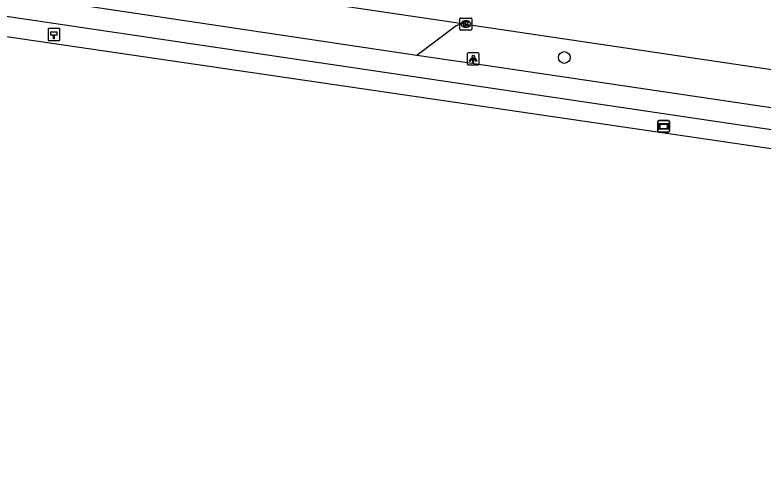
# Model space of a CAD drawing. Extents: x 163686 to 164493, y 382719 to 383870.
# Drawn here: x 163758.9 to 163821.4, y 382746.8 to 382784.4 of the extents above; entities that cross this region are included whole.
import ezdxf

# ---------------------------------------------------------------- set-up
doc = ezdxf.new("R2010")
doc.units = 0
for name, color, linetype in [('IMGEO_Boom', 7, 'Continuous'), ('IMGEO_Fietspad_open', 7, 'Continuous'), ('IMGEO_Hectometerpaal', 7, 'Continuous'), ('IMGEO_Kolk', 7, 'Continuous'), ('IMGEO_Lichtpunt', 7, 'Continuous'), ('IMGEO_Parkeervlak_open', 7, 'Continuous'), ('IMGEO_Rijbaan_lokaal_open', 7, 'Continuous'), ('IMGEO_Verklikker', 7, 'Continuous'), ('IMGEO_Waterloop', 7, 'Continuous')]:
    doc.layers.add(name, color=color, linetype=linetype)

msp = doc.modelspace()

# ---------------------------------------------------------------- linework, layer by layer
at = {"layer": 'IMGEO_Boom'}
msp.add_circle((163804.824, 382780.833), 0.489, dxfattribs=at)
at = {"layer": 'IMGEO_Fietspad_open'}
for points in [[(163938.698, 382757.534), (163796.75, 382778.554), (163700.774, 382792.768), (163698.458, 382793.117)], [(163792.502, 382781.012), (163764.154, 382785.228)], [(164024.219, 382749.984), (164023.68, 382746.794), (163989.347, 382751.871), (163943.926, 382758.588), (163798.246, 382780.157), (163792.502, 382781.012)]]:
    msp.add_lwpolyline(points, dxfattribs=at)
at = {"layer": 'IMGEO_Hectometerpaal'}
for p, q in [((163761.679, 382783.179), (163761.679, 382782.338)), ((163761.679, 382783.179), (163761.679, 382782.338)), ((163762.595, 382783.263), (163761.754, 382783.263)), ((163762.595, 382783.263), (163761.754, 382783.263)), ((163762.679, 382782.347), (163762.679, 382783.188)), ((163762.679, 382782.347), (163762.679, 382783.188)), ((163761.763, 382782.263), (163762.604, 382782.263)), ((163761.763, 382782.263), (163762.604, 382782.263))]:
    msp.add_line(p, q, dxfattribs=at)
msp.add_lwpolyline([(163762.204, 382782.407), (163762.144, 382782.407), (163762.144, 382782.712), (163761.924, 382782.712), (163761.924, 382782.981), (163762.424, 382782.981), (163762.424, 382782.712), (163762.204, 382782.712), (163762.204, 382782.407)], dxfattribs=at)
for centre, start, end in [((163761.757, 382783.185), 92.4484, 184.28452), ((163761.757, 382783.185), 92.4484, 184.28452), ((163762.601, 382783.185), 2.4484, 94.28452), ((163762.601, 382783.185), 2.4484, 94.28452), ((163761.757, 382782.341), 182.4484, 274.28452), ((163761.757, 382782.341), 182.4484, 274.28452), ((163762.601, 382782.341), 272.4484, 4.28452), ((163762.601, 382782.341), 272.4484, 4.28452)]:
    msp.add_arc(centre, 0.0779, start, end, dxfattribs=at)
at = {"layer": 'IMGEO_Kolk'}
for p, q in [((163796.102, 382783.203), (163796.102, 382784.055)), ((163796.177, 382784.129), (163797.029, 382784.129)), ((163797.103, 382784.055), (163797.103, 382783.203)), ((163796.59, 382783.909), (163796.615, 382783.909)), ((163797.029, 382783.129), (163796.177, 382783.129)), ((163796.613, 382783.349), (163796.588, 382783.349))]:
    msp.add_line(p, q, dxfattribs=at)
for points in [[(163796.102, 382783.203), (163796.102, 382784.055)], [(163796.177, 382784.129), (163797.029, 382784.129)], [(163797.103, 382784.055), (163797.103, 382783.203)], [(163796.423, 382783.829), (163796.546, 382783.829), (163796.546, 382783.678), (163796.676, 382783.829), (163796.84, 382783.829), (163796.694, 382783.678), (163796.847, 382783.429), (163796.695, 382783.429), (163796.61, 382783.593), (163796.546, 382783.526), (163796.546, 382783.429), (163796.423, 382783.429), (163796.423, 382783.829)], [(163797.029, 382783.129), (163796.177, 382783.129)]]:
    msp.add_lwpolyline(points, dxfattribs=at)
for centre, start, end in [((163796.179, 382784.053), 91.55205, 178.44795), ((163796.179, 382784.053), 91.55205, 178.44795), ((163797.027, 382784.053), 1.55205, 88.44795), ((163797.027, 382784.053), 1.55205, 88.44795), ((163796.179, 382783.205), 181.55205, 268.44795), ((163796.179, 382783.205), 181.55205, 268.44795), ((163797.027, 382783.205), 271.55205, 358.44795), ((163797.027, 382783.205), 271.55205, 358.44795)]:
    msp.add_arc(centre, 0.0765, start, end, dxfattribs=at)
for centre, major_axis, ratio, start_param, end_param in [((163796.589, 382783.629), (-0.387, 0.002), 0.722429, 4.712389, 7.853982), ((163796.614, 382783.629), (-0.39, 0.002), 0.717154, 1.570796, 4.712389)]:
    msp.add_ellipse(centre, major_axis=major_axis, ratio=ratio, start_param=start_param, end_param=end_param, dxfattribs=at)
at = {"layer": 'IMGEO_Lichtpunt'}
for p, q in [((163796.716, 382781.131), (163796.716, 382780.324)), ((163796.716, 382781.131), (163796.716, 382780.324)), ((163797.618, 382781.226), (163796.81, 382781.226)), ((163797.618, 382781.226), (163796.81, 382781.226)), ((163797.712, 382780.324), (163797.712, 382781.131)), ((163797.712, 382780.324), (163797.712, 382781.131)), ((163796.81, 382780.23), (163797.618, 382780.23)), ((163796.81, 382780.23), (163797.618, 382780.23))]:
    msp.add_line(p, q, dxfattribs=at)
for points in [[(163797.09, 382780.795), (163797.129, 382780.767), (163796.941, 382780.505), (163796.903, 382780.532), (163797.09, 382780.795)], [(163797.192, 382780.747), (163797.239, 382780.747), (163797.239, 382780.425), (163797.192, 382780.425), (163797.192, 382780.747)], [(163797.302, 382780.767), (163797.34, 382780.794), (163797.527, 382780.532), (163797.488, 382780.504), (163797.302, 382780.767)]]:
    msp.add_lwpolyline(points, dxfattribs=at)
msp.add_circle((163797.215, 382780.929), 0.0994, dxfattribs=at)
for centre, start, end in [((163796.81, 382781.131), 90, 180), ((163796.81, 382781.131), 90, 180), ((163797.618, 382781.131), 0, 90), ((163797.618, 382781.131), 0, 90), ((163796.81, 382780.324), 180, 270), ((163796.81, 382780.324), 180, 270), ((163797.618, 382780.324), 270, 0), ((163797.618, 382780.324), 270, 360)]:
    msp.add_arc(centre, 0.0946, start, end, dxfattribs=at)
at = {"layer": 'IMGEO_Parkeervlak_open'}
msp.add_lwpolyline([(163796.309, 382783.673), (163795.778, 382783.493), (163792.502, 382781.012)], dxfattribs=at)
at = {"layer": 'IMGEO_Rijbaan_lokaal_open'}
for points in [[(163761.168, 382788.88), (163796.309, 382783.673)], [(163796.309, 382783.673), (163796.603, 382783.629), (163896.602, 382768.793), (163989.94, 382755.037), (164024.219, 382749.984)]]:
    msp.add_lwpolyline(points, dxfattribs=at)
at = {"layer": 'IMGEO_Verklikker'}
for p, q in [((163812.635, 382774.684), (163812.635, 382775.484)), ((163812.635, 382775.484), (163812.635, 382774.684)), ((163812.735, 382775.584), (163813.525, 382775.584)), ((163813.525, 382775.584), (163812.735, 382775.584)), ((163813.625, 382775.484), (163813.625, 382774.684)), ((163813.625, 382774.684), (163813.625, 382775.484)), ((163813.525, 382774.584), (163812.735, 382774.584)), ((163812.735, 382774.584), (163813.525, 382774.584))]:
    msp.add_line(p, q, dxfattribs=at)
for points in [[(163812.736, 382775.316), (163813.524, 382775.316), (163813.524, 382774.852), (163812.736, 382774.852), (163812.736, 382775.316)], [(163812.801, 382775.251), (163812.801, 382774.917), (163813.459, 382774.917), (163813.459, 382775.251), (163812.801, 382775.251)]]:
    msp.add_lwpolyline(points, dxfattribs=at)
for centre, start, end in [((163812.735, 382775.484), 90, 180), ((163812.735, 382775.484), 90, 180), ((163813.525, 382775.484), 0, 90), ((163813.525, 382775.484), 360, 90), ((163812.735, 382774.684), 180, 270), ((163812.735, 382774.684), 180, 270), ((163813.525, 382774.684), 270, 0), ((163813.525, 382774.684), 270, 0)]:
    msp.add_arc(centre, 0.1, start, end, dxfattribs=at)
at = {"layer": 'IMGEO_Waterloop'}
msp.add_lwpolyline([(163937.736, 382750.939), (163937.689, 382750.615), (163909.128, 382760.464), (163795.709, 382777.072), (163698.229, 382791.347), (163685.611, 382793.195)], dxfattribs=at)

doc.saveas('drawing.dxf')
